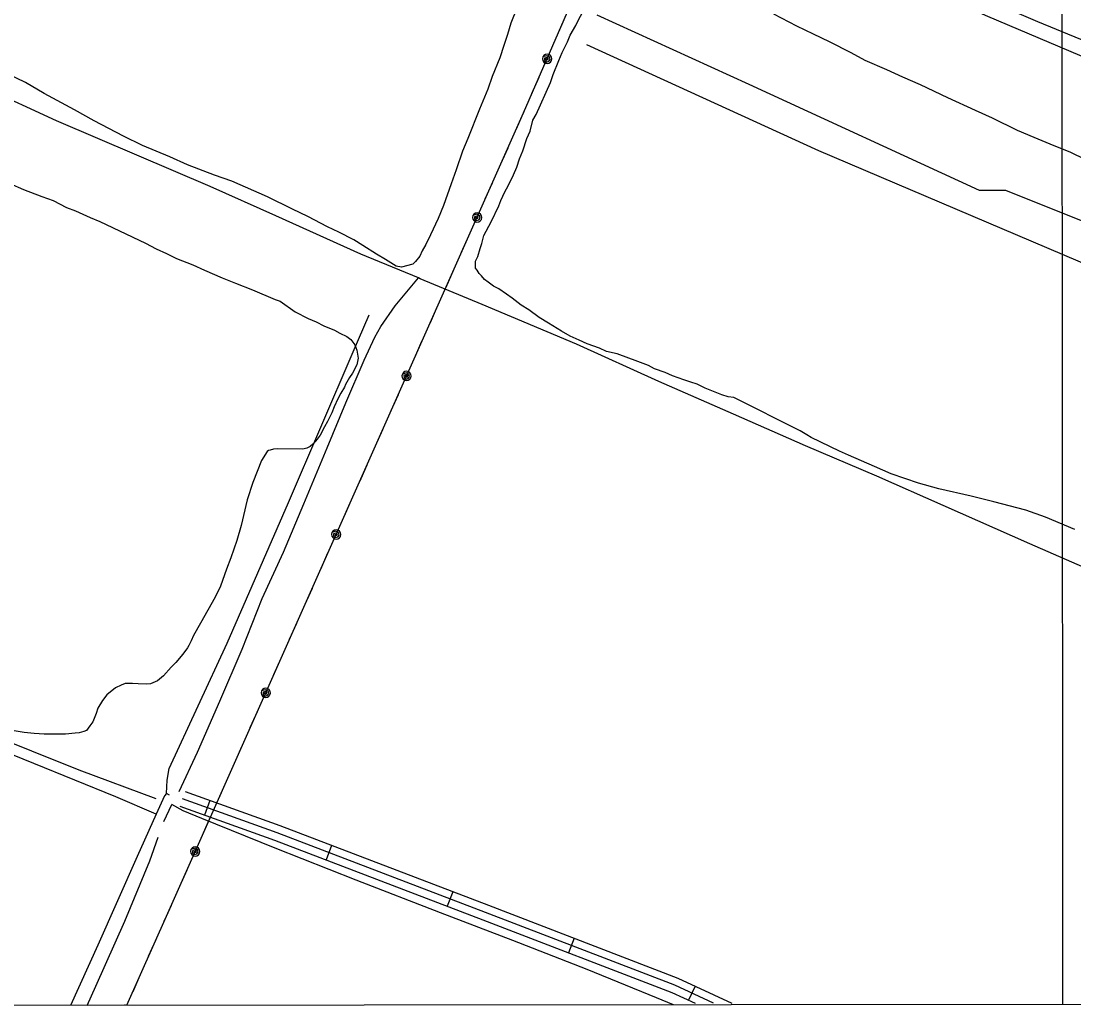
# Model space of a CAD drawing. Extents: x 3297716 to 3335574, y 688621 to 713991.
# Drawn here: x 3310350 to 3312378, y 693999 to 695904 of the extents above; entities that cross this region are included whole.
import ezdxf

# ---------------------------------------------------------------- set-up
doc = ezdxf.new("R2010")
doc.units = 0
for name, color, linetype in [('V-DTCH-CNTR', 7, 'Continuous'), ('V-GRID-FRAM', 7, 'Continuous'), ('V-GRID-MAJR', 7, 'Continuous'), ('V-ROAD-CNTR', 7, 'Continuous'), ('V-SITE-VEGE', 7, 'Continuous'), ('V-TOPO-SHOR', 7, 'Continuous'), ('V-UTIL-LINE', 7, 'Continuous')]:
    doc.layers.add(name, color=color, linetype=linetype)

msp = doc.modelspace()

# ---------------------------------------------------------------- linework, layer by layer
at = {"layer": 'V-DTCH-CNTR'}
for points in [[(3310630.4, 694416), (3310631.2, 694441.9), (3310635.3, 694464.3), (3310747, 694705.8), (3310865.5, 694976.5), (3310989.5, 695267), (3311020.4, 695338.2)], [(3310610.4, 694376.5), (3310532.4, 694410.1), (3310294.9, 694506.1), (3310051.9, 694602.8), (3309747.2, 694721.4), (3309560.6, 694790.7), (3309272.8, 694902.5), (3309000.7, 695010.9), (3308757.7, 695104.2)], [(3310635.8, 694413.3), (3310630.4, 694416), (3310626.3, 694412), (3310610.4, 694376.5), (3310573.6, 694294.6), (3310498.2, 694124.3), (3310445, 694008.2)]]:
    msp.add_lwpolyline(points, dxfattribs=at)
at = {"layer": 'V-GRID-FRAM'}
msp.add_lwpolyline([(3301838.5, 712184.2), (3333346.2, 712216.3), (3333372.6, 694031.5), (3301849.1, 693999.4), (3301838.5, 712184.2)], dxfattribs=at)
at = {"layer": 'V-GRID-MAJR'}
msp.add_spline([(3312356.9, 694010.1), (3312354.3, 697037.9), (3312353.8, 697565.9)], degree=3, dxfattribs=at)
at = {"layer": 'V-ROAD-CNTR'}
for p, q in [((3310713.4, 694402.9), (3310703.3, 694374.7)), ((3310948.2, 694316.2), (3310937.5, 694288.2)), ((3311181.7, 694227), (3311171, 694199)), ((3311415.2, 694137.5), (3311404.4, 694109.5)), ((3311648.6, 694045.2), (3311635.9, 694018))]:
    msp.add_line(p, q, dxfattribs=at)
for points in [[(3311683.7, 694012.4), (3311609.3, 694046.9), (3311244.8, 694186.9), (3310843.3, 694340.2), (3310661.3, 694405.7)], [(3310666.4, 694419.8), (3310848.5, 694354.3), (3311250.1, 694200.9), (3311615.2, 694060.7), (3311719.2, 694012.4)], [(3310656.2, 694391.6), (3310838.1, 694326.1), (3311239.4, 694172.9), (3311603.5, 694033.1), (3311648.2, 694012.3)]]:
    msp.add_lwpolyline(points, dxfattribs=at)
at = {"layer": 'V-SITE-VEGE'}
for p, q in [((3310328.5, 695590.8), (3310354.8, 695579.3)), ((3310354.8, 695579.3), (3310389.8, 695566.1)), ((3310389.8, 695566.1), (3310412.1, 695557.9)), ((3310412.1, 695557.9), (3310437.6, 695544.8)), ((3310437.6, 695544.8), (3310455.1, 695538.2)), ((3310455.1, 695538.2), (3310483, 695525.1)), ((3310483, 695525.1), (3310502.1, 695517.7)), ((3310502.1, 695517.7), (3310589.7, 695475.9)), ((3310589.7, 695475.9), (3310610.3, 695465.2)), ((3310610.3, 695465.2), (3310630.3, 695456.2)), ((3310630.3, 695456.2), (3310649.3, 695446.4)), ((3310649.3, 695446.4), (3310681.2, 695434)), ((3310681.2, 695434), (3310703.5, 695424.2)), ((3310703.5, 695424.2), (3310737.7, 695409.4)), ((3310737.7, 695409.4), (3310763.2, 695398.7)), ((3310763.2, 695398.7), (3310795.9, 695386.4)), ((3310795.9, 695386.4), (3310839.7, 695367.5)), ((3310839.7, 695367.5), (3310849.3, 695364.2)), ((3310849.3, 695364.2), (3310877.8, 695343.8)), ((3310877.8, 695343.8), (3310903.3, 695330.8)), ((3310903.3, 695330.8), (3310918.4, 695324.2)), ((3310918.4, 695324.2), (3310933.5, 695316.8)), ((3310933.5, 695316.8), (3310953.5, 695308.6)), ((3310953.5, 695308.6), (3310963.8, 695302.9)), ((3310963.8, 695302.9), (3310977.3, 695296.3)), ((3310977.3, 695296.3), (3310985.3, 695290.6)), ((3310985.3, 695290.6), (3310993.1, 695280.1)), ((3310993.1, 695280.1), (3310997, 695269.7)), ((3310999.3, 695254.5), (3310996.7, 695241.7)), ((3310997, 695269.7), (3310999.3, 695254.5)), ((3310996.7, 695241.7), (3310988.5, 695225.8)), ((3310982.8, 695217), (3310974.7, 695203.5)), ((3310988.5, 695225.8), (3310982.8, 695217)), ((3310973, 695198.7), (3310965.7, 695186.8)), ((3310974.7, 695203.5), (3310973, 695198.7)), ((3310960, 695176.5), (3310953.4, 695160.6)), ((3310965.7, 695186.8), (3310960, 695176.5)), ((3310953.4, 695160.6), (3310948.5, 695149.4)), ((3310940.3, 695132.7), (3310934.6, 695122.4)), ((3310948.5, 695149.4), (3310940.3, 695132.7)), ((3310934.6, 695122.4), (3310926.4, 695106.5)), ((3310920.7, 695098.5), (3310911.8, 695089)), ((3310926.4, 695106.5), (3310920.7, 695098.5)), ((3310824.4, 695074.8), (3310813, 695057.3)), ((3310826.8, 695076.4), (3310824.4, 695074.8)), ((3310830.1, 695077.1), (3310826.8, 695076.4)), ((3310836.5, 695079.5), (3310830.1, 695077.1)), ((3310843.7, 695080.2), (3310836.5, 695079.5)), ((3310892.5, 695079.6), (3310843.7, 695080.2)), ((3310900.5, 695081.1), (3310892.5, 695079.6)), ((3310906.9, 695084.3), (3310900.5, 695081.1)), ((3310911.8, 695089), (3310906.9, 695084.3)), ((3310813, 695057.3), (3310796.6, 695015.1)), ((3310796.6, 695015.1), (3310785.8, 694981.6)), ((3310785.8, 694981.6), (3310774, 694932.1)), ((3310774, 694932.1), (3310765.7, 694903.4)), ((3310765.7, 694903.4), (3310754.1, 694869.9)), ((3310754.1, 694869.9), (3310745.9, 694848.4)), ((3310745.9, 694848.4), (3310734.3, 694815.7)), ((3310734.3, 694815.7), (3310723.7, 694794.3)), ((3310723.7, 694794.3), (3310695.9, 694744.2)), ((3310695.9, 694744.2), (3310682, 694720.3)), ((3310677.9, 694710), (3310673, 694701.2)), ((3310682, 694720.3), (3310677.9, 694710)), ((3310670.6, 694696.4), (3310661.6, 694684.5)), ((3310673, 694701.2), (3310670.6, 694696.4)), ((3310647.9, 694668.7), (3310638.9, 694659.2)), ((3310661.6, 694684.5), (3310647.9, 694668.7)), ((3310638.9, 694659.2), (3310624.4, 694642.5)), ((3310550.6, 694628.2), (3310542.6, 694625.1)), ((3310565, 694628), (3310550.6, 694628.2)), ((3310575.4, 694627.1), (3310565, 694628)), ((3310591.4, 694626.9), (3310575.4, 694627.1)), ((3310599.4, 694627.6), (3310591.4, 694626.9)), ((3310613.1, 694633.1), (3310599.4, 694627.6)), ((3310624.4, 694642.5), (3310613.1, 694633.1)), ((3310515.1, 694606.2), (3310507, 694595)), ((3310532.1, 694619.6), (3310515.1, 694606.2)), ((3310542.6, 694625.1), (3310532.1, 694619.6)), ((3310507, 694595), (3310498, 694580.7)), ((3310494.7, 694570.4), (3310488.2, 694554.4)), ((3310498, 694580.7), (3310494.7, 694570.4)), ((3310482.5, 694546.5), (3310476, 694537.8)), ((3310488.2, 694554.4), (3310482.5, 694546.5)), ((3310355.9, 694533.5), (3310336.7, 694536.9)), ((3310375.1, 694531.7), (3310355.9, 694533.5)), ((3310394.3, 694530.7), (3310375.1, 694531.7)), ((3310435.9, 694530.2), (3310394.3, 694530.7)), ((3310454.3, 694532.4), (3310435.9, 694530.2)), ((3310462.3, 694533.1), (3310454.3, 694532.4)), ((3310471.1, 694535.4), (3310462.3, 694533.1)), ((3310476, 694537.8), (3310471.1, 694535.4))]:
    msp.add_line(p, q, dxfattribs=at)
for points in [[(3311305.4, 695929.5), (3311293.7, 695899.7), (3311287.3, 695878.1), (3311279.8, 695856.5), (3311272.3, 695832.9), (3311257.5, 695796.9), (3311248.9, 695772.3), (3311233, 695734.3), (3311210.7, 695677.8), (3311200.1, 695653.1), (3311188.4, 695617.1), (3311178.8, 695590.4), (3311163.9, 695548.3), (3311153.3, 695523.6), (3311138.5, 695491.8), (3311130, 695473.3), (3311122.7, 695461), (3311118.4, 695450.7), (3311110.1, 695440.5), (3311104.8, 695435.4), (3311083.1, 695429.5), (3311072.8, 695431.6), (3311052.3, 695444.3), (3311034.9, 695454.8), (3311008.2, 695471.6), (3310990.8, 695482.1), (3310962.1, 695496.9)], [(3311850.4, 695114.4), (3311723.2, 695178.8), (3311711.9, 695179.9), (3311699.5, 695184.2), (3311667.7, 695196.9), (3311652.3, 695204.3), (3311639.9, 695208.6), (3311626.6, 695212.9), (3311605, 695220.3), (3311590.6, 695226.7), (3311570.1, 695234.1), (3311558.8, 695240.5), (3311538.2, 695247.9), (3311498.1, 695262.8), (3311477.5, 695267.2), (3311464.2, 695273.5), (3311440.6, 695282), (3311425.2, 695289.4), (3311407.7, 695296.8), (3311391.3, 695306.3), (3311365.7, 695322.1), (3311348.3, 695332.6), (3311327.8, 695347.3), (3311313.4, 695356.7), (3311296, 695370.3), (3311284.8, 695377.7), (3311270.4, 695388.2), (3311260.2, 695393.4), (3311250, 695400.8), (3311242.8, 695406), (3311236.7, 695413.3), (3311232.6, 695417.5), (3311228.5, 695423.7), (3311225.5, 695427.9), (3311225.6, 695441.3), (3311229.9, 695450.5), (3311234.2, 695466), (3311237.4, 695475.2), (3311241.7, 695490.6), (3311255.4, 695517.3), (3311270.2, 695548.1), (3311274.4, 695558.4), (3311281.8, 695574.8), (3311288.1, 695586.1), (3311298.7, 695607.6), (3311305.1, 695622), (3311310.4, 695638.5), (3311316.8, 695653.9), (3311324.2, 695677.5), (3311330.6, 695691.9), (3311336, 695712.5), (3311342.3, 695723.8), (3311369.8, 695785.4), (3311375.2, 695800.8), (3311385.8, 695827.5), (3311392.1, 695842.9), (3311402.7, 695863.4), (3311408, 695876.8), (3311418.5, 695895.2), (3311421.7, 695902.4), (3311433.3, 695924)], [(3311799.6, 695917.8), (3311843.7, 695894.6), (3311875.5, 695878.8), (3311906.3, 695864), (3311948.3, 695842.9), (3311975, 695828.1), (3312017.1, 695810.1), (3312047.9, 695796.4), (3312081.8, 695781.5), (3312134.2, 695756.2), (3312187.5, 695731.9), (3312220.4, 695717), (3312268.6, 695693.8), (3312300.5, 695680), (3312331.3, 695667.3), (3312371.4, 695651.4), (3312399.1, 695637.7)], [(3310962.1, 695496.9), (3310940.5, 695507.4), (3310902.6, 695527.4), (3310872.8, 695541.2), (3310824.6, 695565.5), (3310755.8, 695595.1), (3310722.9, 695606.9), (3310670.5, 695627), (3310636.6, 695641.9), (3310584.2, 695664.1), (3310547.3, 695682.1), (3310490.8, 695711.6), (3310452.9, 695732.7), (3310394.4, 695764.3), (3310358.5, 695785.3), (3310303.1, 695811.7)], [(3312379.8, 694924.8), (3312323.3, 694948.1), (3312285.2, 694962), (3312223.5, 694978.1), (3312180.3, 694988.9), (3312117.5, 695003.1), (3312078.4, 695013.8), (3312026, 695032), (3311994.1, 695045.7), (3311943.8, 695068), (3311926.4, 695075.4), (3311872, 695101.8), (3311863.8, 695107), (3311850.4, 695114.4)]]:
    msp.add_lwpolyline(points, dxfattribs=at)
at = {"layer": 'V-TOPO-SHOR'}
msp.add_line((3310625.3, 694362), (3310640.6, 694395.3), dxfattribs=at)
for points in [[(3310580.6, 696649.3), (3311342.7, 696319.9), (3311422.6, 696275.1), (3311578.6, 696214.6), (3311759.8, 696138.6), (3312307.5, 695902.8), (3312473.2, 695834.6), (3312925.4, 695637.7), (3313211.9, 695512.9), (3313568.6, 695360.9), (3313814.2, 695255.7), (3314161.1, 695105.6)], [(3314026.6, 695136.8), (3313362, 695423.3), (3313194.4, 695491.5), (3313172.9, 695509), (3313122.3, 695524.6), (3312824, 695653.3), (3312212, 695912.5), (3312176.9, 695928.1), (3312122.4, 695953.4), (3311728.6, 696121.1), (3311500.6, 696222.4), (3311379.7, 696273.1), (3310931.4, 696466.1), (3310734.6, 696549.9)], [(3313989.3, 694867.5), (3312912.4, 695311.3), (3312246.7, 695577.5), (3312196.4, 695577.5), (3311752.6, 695781.7), (3311459.7, 695914.8)], [(3311439, 695858.6), (3311885.8, 695654.5), (3313152.1, 695116), (3313193.5, 695089.4), (3313267.4, 694997.7), (3313945, 694690)], [(3310610.5, 694405.9), (3310461.8, 694460.9), (3310279.2, 694534.3), (3310046.7, 694625.2), (3309818.1, 694715), (3309585.2, 694803.6), (3309386, 694878.9), (3309175.1, 694965.5), (3308931.5, 695062.3), (3308749.2, 695137.2), (3308585.9, 695205.8), (3308361.5, 695295.2), (3308175, 695370.8), (3307987, 695446.1), (3307539, 695615.9), (3307331.6, 695693.2), (3307125.8, 695782.1), (3307000.4, 695842.1)], [(3312409.5, 694846.3), (3312293, 694897.3), (3312126, 694971.1), (3311998.4, 695027.6), (3311861.1, 695085.7), (3311722.4, 695146.8), (3311578.3, 695209.4), (3311419.9, 695281.3), (3311238.4, 695357.8), (3311118.9, 695407.6), (3311115.8, 695408.9), (3311004.3, 695454.9), (3310841.1, 695528.3), (3310714.2, 695584.8), (3310572.8, 695645.5), (3310418.1, 695711.8), (3310278.6, 695775.9)], [(3310654.8, 694419.8), (3310689.6, 694495.8), (3310733.1, 694593.7), (3310775.8, 694693.9), (3310814.4, 694791.5), (3310855.3, 694880.9), (3310895, 694974), (3310939.9, 695081.6), (3310975.6, 695168.8), (3311010.8, 695250.8), (3311031.7, 695295), (3311043, 695315.4), (3311070.6, 695355.4), (3311115.8, 695408.9)], [(3311606.5, 694009.4), (3311573.8, 694022.7), (3311440.6, 694077), (3311297, 694132.9), (3311158.2, 694186.2), (3310995.3, 694249.5), (3310839.5, 694311), (3310698.5, 694368), (3310662.1, 694383), (3310640.6, 694395.3)], [(3310477.7, 694008.2), (3310494.4, 694045.5), (3310549.9, 694170.5), (3310597.9, 694286.3), (3310614.4, 694332.3)]]:
    msp.add_lwpolyline(points, dxfattribs=at)
at = {"layer": 'V-UTIL-LINE'}
for points in [[(3310553.9, 694008.3), (3310630, 694179.7), (3311317.9, 695726.8), (3311772.4, 696770.6), (3312139.2, 697565.7)], [(3311378.9, 695866.8), (3311392.4, 695897.9)], [(3311363.3, 695831), (3311360.5, 695830.5), (3311362.1, 695828.8), (3311364.8, 695829.4), (3311365.7, 695832.2), (3311362.6, 695833.7), (3311358.2, 695832.1), (3311358.3, 695827.9), (3311362.1, 695824.8), (3311366.4, 695826.3), (3311369.1, 695829.9), (3311367.7, 695834.5), (3311362.8, 695837), (3311355, 695834.6), (3311354.3, 695831.2), (3311354.9, 695827.7), (3311356.8, 695824.8), (3311359.7, 695822.8), (3311363.1, 695822), (3311366.6, 695822.6), (3311369.5, 695824.5), (3311371.5, 695827.4), (3311372.3, 695830.9), (3311371.7, 695834.3), (3311369.8, 695837.3), (3311366.9, 695839.3), (3311363.5, 695840), (3311360, 695839.4), (3311357, 695837.5), (3311355, 695834.6)], [(3311334.1, 695764.1), (3311347.7, 695795.3)], [(3311304.4, 695696.3), (3311317.9, 695726.8), (3311318.2, 695727.4)], [(3311274.3, 695628.7), (3311288.1, 695659.8)], [(3311244.2, 695561.1), (3311258.1, 695592.2)], [(3311228.4, 695525.5), (3311225.6, 695524.9), (3311227.2, 695523.3), (3311229.9, 695523.9), (3311230.8, 695526.7), (3311227.8, 695528.2), (3311223.4, 695526.6), (3311223.4, 695522.4), (3311227.2, 695519.3), (3311231.5, 695520.7), (3311234.2, 695524.3), (3311232.9, 695528.9), (3311228, 695531.5), (3311220.2, 695529.1), (3311219.4, 695525.7), (3311220, 695522.2), (3311221.9, 695519.3), (3311224.7, 695517.2), (3311228.2, 695516.5), (3311231.6, 695517.1), (3311234.6, 695518.9), (3311236.6, 695521.8), (3311237.4, 695525.2), (3311236.8, 695528.7), (3311234.9, 695531.7), (3311232.1, 695533.7), (3311228.6, 695534.5), (3311225.2, 695533.9), (3311222.2, 695532), (3311220.2, 695529.1)], [(3311198.7, 695458.8), (3311212.5, 695489.8)], [(3311168.7, 695391.2), (3311182.5, 695422.2)], [(3311138.6, 695323.5), (3311152.4, 695354.6)], [(3311108.5, 695255.9), (3311122.3, 695287)], [(3311092.7, 695220.3), (3311089.9, 695219.8), (3311091.5, 695218.1), (3311094.2, 695218.7), (3311095.1, 695221.5), (3311092.1, 695223), (3311087.6, 695221.4), (3311087.7, 695217.2), (3311091.5, 695214.1), (3311095.8, 695215.5), (3311098.5, 695219.1), (3311097.2, 695223.8), (3311092.3, 695226.3), (3311084.5, 695223.9), (3311083.7, 695220.5), (3311084.3, 695217.1), (3311086.2, 695214.1), (3311089, 695212.1), (3311092.5, 695211.3), (3311095.9, 695211.9), (3311098.9, 695213.8), (3311100.9, 695216.6), (3311101.7, 695220.1), (3311101.1, 695223.5), (3311099.2, 695226.5), (3311096.3, 695228.5), (3311092.9, 695229.3), (3311089.5, 695228.7), (3311086.5, 695226.8), (3311084.5, 695223.9)], [(3311063, 695153.6), (3311076.8, 695184.6)], [(3311033, 695086), (3311046.8, 695117)], [(3311002.9, 695018.3), (3311016.7, 695049.4)], [(3310972.8, 694950.7), (3310986.6, 694981.8)], [(3310957, 694915.1), (3310954.2, 694914.6), (3310955.8, 694912.9), (3310958.5, 694913.5), (3310959.4, 694916.3), (3310956.4, 694917.8), (3310951.9, 694916.3), (3310952, 694912), (3310955.7, 694908.9), (3310960.1, 694910.3), (3310962.8, 694913.9), (3310961.5, 694918.6), (3310956.6, 694921.1), (3310948.8, 694918.8), (3310948, 694915.3), (3310948.6, 694911.9), (3310950.5, 694908.9), (3310953.3, 694906.9), (3310956.8, 694906.1), (3310960.2, 694906.7), (3310963.2, 694908.6), (3310965.2, 694911.4), (3310966, 694914.9), (3310965.4, 694918.3), (3310963.5, 694921.3), (3310960.6, 694923.3), (3310957.2, 694924.1), (3310953.8, 694923.5), (3310950.8, 694921.6), (3310948.8, 694918.8)], [(3310927.3, 694848.4), (3310941.1, 694879.5)], [(3310897.3, 694780.8), (3310911.1, 694811.8)], [(3310867.2, 694713.2), (3310881, 694744.2)], [(3310837.1, 694645.5), (3310850.9, 694676.6)], [(3310821.3, 694609.9), (3310818.5, 694609.4), (3310820.1, 694607.8), (3310822.8, 694608.3), (3310823.7, 694611.1), (3310820.7, 694612.6), (3310816.2, 694611.1), (3310816.3, 694606.8), (3310820, 694603.7), (3310824.4, 694605.1), (3310827.1, 694608.7), (3310825.8, 694613.4), (3310820.9, 694615.9), (3310813.1, 694613.6), (3310812.3, 694610.1), (3310812.9, 694606.7), (3310814.8, 694603.7), (3310817.6, 694601.7), (3310821, 694600.9), (3310824.5, 694601.5), (3310827.5, 694603.4), (3310829.5, 694606.3), (3310830.3, 694609.7), (3310829.7, 694613.1), (3310827.8, 694616.1), (3310824.9, 694618.1), (3310821.5, 694618.9), (3310818, 694618.3), (3310815.1, 694616.4), (3310813.1, 694613.6)], [(3310791.6, 694543.2), (3310805.4, 694574.3)], [(3310761.6, 694475.6), (3310775.4, 694506.7)], [(3310731.5, 694408), (3310745.3, 694439)], [(3310701.4, 694340.4), (3310715.2, 694371.4)], [(3310685.6, 694304.7), (3310682.7, 694304.2), (3310684.4, 694302.6), (3310687.1, 694303.1), (3310688, 694305.9), (3310684.9, 694307.5), (3310680.5, 694305.9), (3310680.6, 694301.6), (3310684.3, 694298.5), (3310688.7, 694300), (3310691.3, 694303.6), (3310690.1, 694308.2), (3310685.2, 694310.7), (3310677.3, 694308.4), (3310676.6, 694305), (3310677.2, 694301.5), (3310679, 694298.5), (3310681.9, 694296.5), (3310685.3, 694295.7), (3310688.8, 694296.3), (3310691.8, 694298.2), (3310693.8, 694301.1), (3310694.6, 694304.5), (3310694, 694308), (3310692.1, 694310.9), (3310689.2, 694312.9), (3310685.8, 694313.7), (3310682.3, 694313.1), (3310679.4, 694311.2), (3310677.3, 694308.4)], [(3310655.9, 694238), (3310669.7, 694269.1)], [(3310625.9, 694170.4), (3310630, 694179.7), (3310639.7, 694201.5)], [(3310595.8, 694102.8), (3310609.6, 694133.8)], [(3310565.8, 694035.1), (3310579.6, 694066.2)], [(3310551, 694008.3), (3310550.2, 694008.5), (3310549.3, 694008.3)]]:
    msp.add_lwpolyline(points, dxfattribs=at)

doc.saveas('drawing.dxf')
